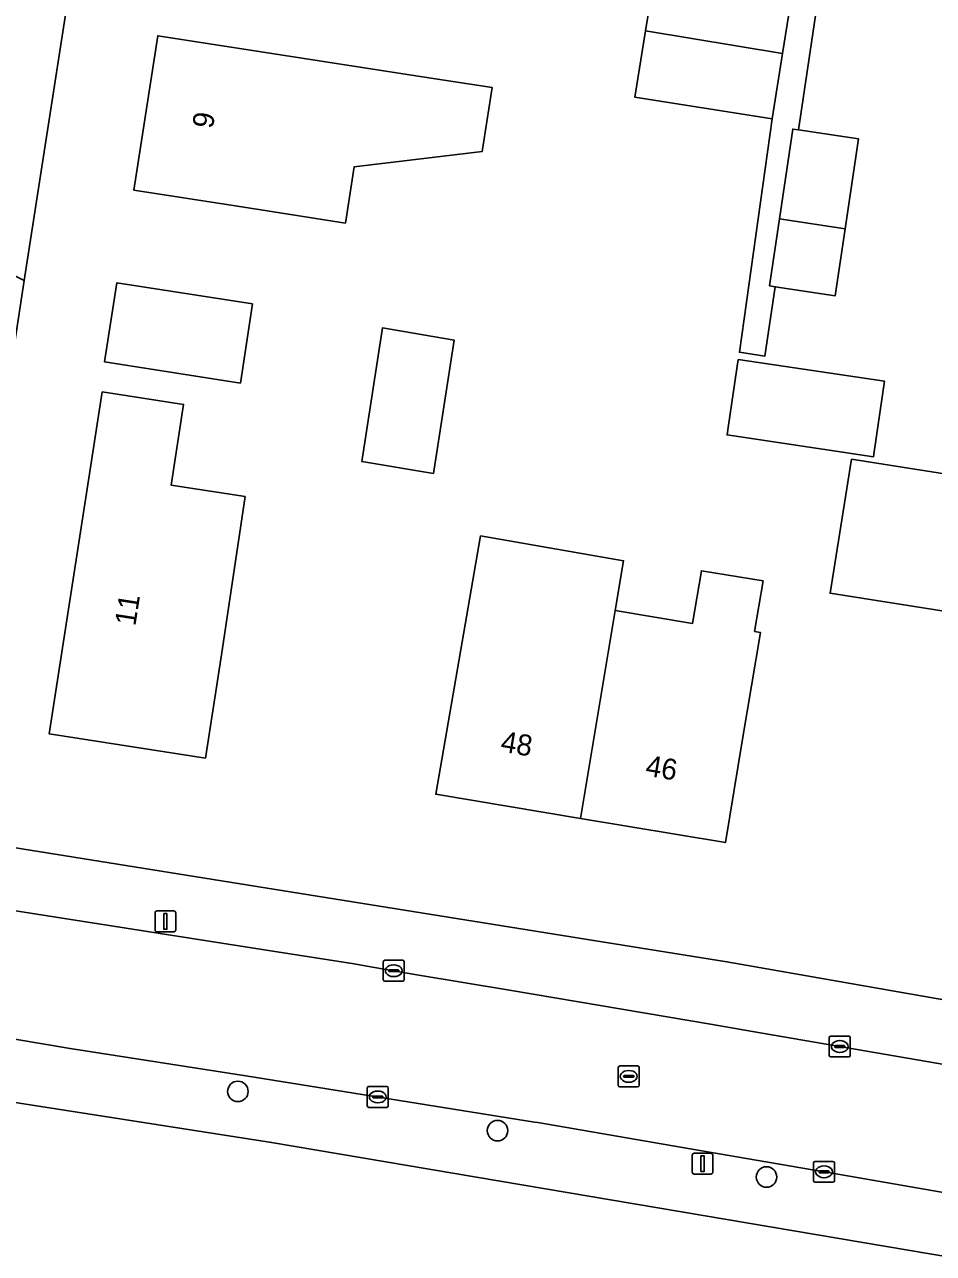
# Model space of a CAD drawing. Extents: x 161483 to 162250, y 379484 to 380833.
# Drawn here: x 161752.7 to 161796.1, y 380426 to 380484.6 of the extents above; entities that cross this region are included whole.
import ezdxf

# ---------------------------------------------------------------- set-up
doc = ezdxf.new("R2010")
doc.units = 0
for name, color, linetype in [('IMGEO_Boom', 7, 'Continuous'), ('IMGEO_Erf', 7, 'Continuous'), ('IMGEO_Kolk', 7, 'Continuous'), ('IMGEO_Lichtmast', 7, 'Continuous'), ('IMGEO_Pand', 7, 'Continuous'), ('IMGEO_Pand_nummerreeks', 7, 'Continuous'), ('IMGEO_Rijbaan_lokaal_open', 7, 'Continuous'), ('IMGEO_Rioolput', 7, 'Continuous'), ('IMGEO_Voetpad_open', 7, 'Continuous')]:
    doc.layers.add(name, color=color, linetype=linetype)

msp = doc.modelspace()

# ---------------------------------------------------------------- linework, layer by layer
at = {"layer": 'IMGEO_Boom'}
for centre in [(161762.901, 380433.704), (161775.304, 380431.831), (161788.154, 380429.617)]:
    msp.add_circle(centre, 0.489, dxfattribs=at)
at = {"layer": 'IMGEO_Erf'}
for points in [[(161759.811, 380518.166), (161759.08, 380513.468), (161758.238, 380508.054), (161756.985, 380500), (161755.69, 380491.68), (161754.766, 380485.737), (161752.696, 380472.423), (161752.305, 380469.908), (161748.912, 380448.084)], [(161790.59, 380485.718), (161789.683, 380479.612), (161792.552, 380479.186), (161791.914, 380474.894), (161791.438, 380471.695), (161788.57, 380472.122), (161788.079, 380468.816), (161786.854, 380468.998), (161788.421, 380480.14), (161781.862, 380481.172), (161782.371, 380484.342), (161782.89, 380487.57)], [(162078.957, 380365.04), (162051.567, 380370.414), (162025.006, 380376.148), (162000, 380382.025), (161995.099, 380383.252), (161959.315, 380392.214), (161910.21, 380403.651), (161910.18, 380403.657), (161870.617, 380411.917), (161833.133, 380419.277), (161827.383, 380420.325), (161803.575, 380424.662), (161764.511, 380431.266), (161690.732, 380442.772), (161684.352, 380443.733), (161658.891, 380447.568)], [(161750.476, 380445.616), (161750.477, 380445.615), (161786.262, 380439.895), (161813.525, 380435.115)]]:
    msp.add_lwpolyline(points, dxfattribs=at)
for points in [[(161775.048, 380481.631), (161774.576, 380478.583), (161768.451, 380477.845), (161768.036, 380475.165), (161762.874, 380475.965), (161757.933, 380476.731), (161759.076, 380484.106), (161764.018, 380483.34), (161771.607, 380482.164)], [(161763.606, 380471.314), (161763.02, 380467.528), (161756.532, 380468.534), (161757.117, 380472.312)], [(161772.24, 380463.205), (161768.819, 380463.785), (161769.805, 380470.16), (161773.227, 380469.58)], [(161793.791, 380467.611), (161793.29, 380464.235), (161793.256, 380464.009), (161786.267, 380465.047), (161786.336, 380465.513), (161786.802, 380468.65)], [(161761.355, 380449.614), (161753.888, 380450.771), (161755.844, 380463.393), (161756.42, 380467.107), (161760.304, 380466.506), (161759.708, 380462.652), (161763.246, 380462.105), (161762.121, 380454.556)], [(161798.772, 380462.855), (161797.744, 380456.457), (161791.185, 380457.489), (161792.213, 380463.887)], [(161787.986, 380458.078), (161787.586, 380455.67), (161787.859, 380455.624), (161787.012, 380450.525), (161786.193, 380445.592), (161779.273, 380446.742), (161772.35, 380447.892), (161774.492, 380460.227), (161781.326, 380459.041), (161780.921, 380456.663), (161784.623, 380456.048), (161785.041, 380458.567)]]:
    msp.add_lwpolyline(points, close=True, dxfattribs=at)
at = {"layer": 'IMGEO_Kolk'}
for p, q in [((161769.845, 380439.041), (161769.845, 380439.893)), ((161769.92, 380439.967), (161770.772, 380439.967)), ((161770.333, 380439.747), (161770.358, 380439.747)), ((161770.846, 380439.893), (161770.846, 380439.041)), ((161770.104, 380439.461), (161770.104, 380439.473)), ((161770.542, 380439.424), (161770.144, 380439.424)), ((161770.147, 380439.51), (161770.545, 380439.51)), ((161770.356, 380439.187), (161770.331, 380439.187)), ((161770.588, 380439.473), (161770.588, 380439.461)), ((161770.772, 380438.967), (161769.92, 380438.967)), ((161791.151, 380435.422), (161791.151, 380436.274)), ((161791.226, 380436.348), (161792.078, 380436.348)), ((161791.639, 380436.128), (161791.664, 380436.128)), ((161792.152, 380436.274), (161792.152, 380435.422)), ((161791.41, 380435.842), (161791.41, 380435.854)), ((161791.848, 380435.805), (161791.45, 380435.805)), ((161791.453, 380435.891), (161791.851, 380435.891)), ((161791.662, 380435.568), (161791.637, 380435.568)), ((161791.894, 380435.854), (161791.894, 380435.842)), ((161792.078, 380435.348), (161791.226, 380435.348)), ((161769.081, 380433.014), (161769.081, 380433.866)), ((161769.156, 380433.94), (161770.008, 380433.94)), ((161770.082, 380433.866), (161770.082, 380433.014)), ((161769.34, 380433.434), (161769.34, 380433.446)), ((161769.778, 380433.397), (161769.38, 380433.397)), ((161769.383, 380433.483), (161769.781, 380433.483)), ((161769.569, 380433.72), (161769.594, 380433.72)), ((161769.824, 380433.446), (161769.824, 380433.434)), ((161770.008, 380432.94), (161769.156, 380432.94)), ((161769.592, 380433.16), (161769.567, 380433.16)), ((161790.399, 380429.439), (161790.399, 380430.291)), ((161790.474, 380430.365), (161791.326, 380430.365)), ((161791.4, 380430.291), (161791.4, 380429.439)), ((161790.658, 380429.859), (161790.658, 380429.871)), ((161791.096, 380429.822), (161790.698, 380429.822)), ((161790.701, 380429.908), (161791.099, 380429.908)), ((161790.887, 380430.145), (161790.912, 380430.145)), ((161791.142, 380429.871), (161791.142, 380429.859)), ((161791.326, 380429.365), (161790.474, 380429.365)), ((161790.91, 380429.585), (161790.885, 380429.585))]:
    msp.add_line(p, q, dxfattribs=at)
for points in [[(161769.845, 380439.041), (161769.845, 380439.893)], [(161769.92, 380439.967), (161770.772, 380439.967)], [(161770.846, 380439.893), (161770.846, 380439.041)], [(161770.772, 380438.967), (161769.92, 380438.967)], [(161791.151, 380435.422), (161791.151, 380436.274)], [(161791.226, 380436.348), (161792.078, 380436.348)], [(161792.152, 380436.274), (161792.152, 380435.422)], [(161792.078, 380435.348), (161791.226, 380435.348)], [(161769.081, 380433.014), (161769.081, 380433.866)], [(161769.156, 380433.94), (161770.008, 380433.94)], [(161770.082, 380433.866), (161770.082, 380433.014)], [(161770.008, 380432.94), (161769.156, 380432.94)], [(161790.399, 380429.439), (161790.399, 380430.291)], [(161790.474, 380430.365), (161791.326, 380430.365)], [(161791.4, 380430.291), (161791.4, 380429.439)], [(161791.326, 380429.365), (161790.474, 380429.365)]]:
    msp.add_lwpolyline(points, dxfattribs=at)
for centre, radius, start, end in [((161769.922, 380439.891), 0.0765, 91.55205, 178.44795), ((161769.922, 380439.891), 0.0765, 91.55205, 178.44795), ((161770.77, 380439.891), 0.0765, 1.55205, 88.44795), ((161770.77, 380439.891), 0.0765, 1.55205, 88.44795), ((161770.144, 380439.47), 0.0403, 85.87752, 175.75265), ((161770.141, 380439.46), 0.0366, 178.93798, 274.71019), ((161770.545, 380439.467), 0.043, 264.86636, 352.45326), ((161770.549, 380439.472), 0.0386, 1.73085, 96.63898), ((161769.922, 380439.043), 0.0765, 181.55205, 268.44795), ((161769.922, 380439.043), 0.0765, 181.55205, 268.44795), ((161770.77, 380439.043), 0.0765, 271.55205, 358.44795), ((161770.77, 380439.043), 0.0765, 271.55205, 358.44795), ((161791.228, 380436.272), 0.0765, 91.55205, 178.44795), ((161791.228, 380436.272), 0.0765, 91.55205, 178.44795), ((161792.076, 380436.272), 0.0765, 1.55205, 88.44795), ((161792.076, 380436.272), 0.0765, 1.55205, 88.44795), ((161791.45, 380435.851), 0.0403, 85.87752, 175.75265), ((161791.447, 380435.841), 0.0366, 178.93798, 274.71019), ((161791.851, 380435.848), 0.043, 264.86636, 352.45326), ((161791.855, 380435.853), 0.0386, 1.73085, 96.63898), ((161791.228, 380435.424), 0.0765, 181.55205, 268.44795), ((161791.228, 380435.424), 0.0765, 181.55205, 268.44795), ((161792.076, 380435.424), 0.0765, 271.55205, 358.44795), ((161792.076, 380435.424), 0.0765, 271.55205, 358.44795), ((161769.158, 380433.864), 0.0765, 91.55205, 178.44795), ((161769.158, 380433.864), 0.0765, 91.55205, 178.44795), ((161770.006, 380433.864), 0.0765, 1.55205, 88.44795), ((161770.006, 380433.864), 0.0765, 1.55205, 88.44795), ((161769.38, 380433.443), 0.0403, 85.87752, 175.75265), ((161769.377, 380433.433), 0.0366, 178.93798, 274.71019), ((161769.781, 380433.44), 0.043, 264.86636, 352.45326), ((161769.785, 380433.445), 0.0386, 1.73085, 96.63898), ((161769.158, 380433.016), 0.0765, 181.55205, 268.44795), ((161769.158, 380433.016), 0.0765, 181.55205, 268.44795), ((161770.006, 380433.016), 0.0765, 271.55205, 358.44795), ((161770.006, 380433.016), 0.0765, 271.55205, 358.44795), ((161790.476, 380430.289), 0.0765, 91.55205, 178.44795), ((161790.476, 380430.289), 0.0765, 91.55205, 178.44795), ((161791.324, 380430.289), 0.0765, 1.55205, 88.44795), ((161791.324, 380430.289), 0.0765, 1.55205, 88.44795), ((161790.698, 380429.868), 0.0403, 85.87752, 175.75265), ((161790.695, 380429.858), 0.0366, 178.93798, 274.71019), ((161791.099, 380429.865), 0.043, 264.86636, 352.45326), ((161791.103, 380429.87), 0.0386, 1.73085, 96.63898), ((161790.476, 380429.441), 0.0765, 181.55205, 268.44795), ((161790.476, 380429.441), 0.0765, 181.55205, 268.44795), ((161791.324, 380429.441), 0.0765, 271.55205, 358.44795), ((161791.324, 380429.441), 0.0765, 271.55205, 358.44795)]:
    msp.add_arc(centre, radius, start, end, dxfattribs=at)
for centre, major_axis, ratio, start_param, end_param in [((161770.332, 380439.467), (-0.387, 0.002), 0.722429, 4.712389, 7.853982), ((161770.357, 380439.467), (-0.39, 0.002), 0.717154, 1.570796, 4.712389), ((161791.638, 380435.848), (-0.387, 0.002), 0.722429, 4.712389, 7.853982), ((161791.663, 380435.848), (-0.39, 0.002), 0.717154, 1.570796, 4.712389), ((161769.568, 380433.44), (-0.387, 0.002), 0.722429, 4.712389, 7.853982), ((161769.593, 380433.44), (-0.39, 0.002), 0.717154, 1.570796, 4.712389), ((161790.886, 380429.865), (-0.387, 0.002), 0.722429, 4.712389, 7.853982), ((161790.911, 380429.865), (-0.39, 0.002), 0.717154, 1.570796, 4.712389)]:
    msp.add_ellipse(centre, major_axis=major_axis, ratio=ratio, start_param=start_param, end_param=end_param, dxfattribs=at)
at = {"layer": 'IMGEO_Lichtmast'}
for p, q in [((161758.941, 380441.419), (161758.941, 380442.219)), ((161758.941, 380442.219), (161758.941, 380441.419)), ((161759.041, 380442.319), (161759.831, 380442.319)), ((161759.831, 380442.319), (161759.041, 380442.319)), ((161759.931, 380442.219), (161759.931, 380441.419)), ((161759.931, 380441.419), (161759.931, 380442.219)), ((161759.831, 380441.319), (161759.041, 380441.319)), ((161759.041, 380441.319), (161759.831, 380441.319)), ((161784.601, 380429.854), (161784.601, 380430.654)), ((161784.601, 380430.654), (161784.601, 380429.854)), ((161784.701, 380430.754), (161785.491, 380430.754)), ((161785.491, 380430.754), (161784.701, 380430.754)), ((161785.591, 380430.654), (161785.591, 380429.854)), ((161785.591, 380429.854), (161785.591, 380430.654)), ((161785.491, 380429.754), (161784.701, 380429.754)), ((161784.701, 380429.754), (161785.491, 380429.754))]:
    msp.add_line(p, q, dxfattribs=at)
for points in [[(161759.361, 380442.194), (161759.511, 380442.194), (161759.511, 380441.444), (161759.361, 380441.444), (161759.361, 380442.194)], [(161785.021, 380430.629), (161785.171, 380430.629), (161785.171, 380429.879), (161785.021, 380429.879), (161785.021, 380430.629)]]:
    msp.add_lwpolyline(points, dxfattribs=at)
for centre, start, end in [((161759.041, 380442.219), 90, 180), ((161759.041, 380442.219), 90, 180), ((161759.831, 380442.219), 0, 90), ((161759.831, 380442.219), 360, 90), ((161759.041, 380441.419), 180, 270), ((161759.041, 380441.419), 180, 270), ((161759.831, 380441.419), 270, 0), ((161759.831, 380441.419), 270, 0), ((161784.701, 380430.654), 90, 180), ((161784.701, 380430.654), 90, 180), ((161785.491, 380430.654), 0, 90), ((161785.491, 380430.654), 360, 90), ((161784.701, 380429.854), 180, 270), ((161784.701, 380429.854), 180, 270), ((161785.491, 380429.854), 270, 0), ((161785.491, 380429.854), 270, 0)]:
    msp.add_arc(centre, 0.1, start, end, dxfattribs=at)
at = {"layer": 'IMGEO_Pand'}
for points in [[(161789.449, 380486.538), (161788.971, 380486.613), (161782.89, 380487.57), (161782.371, 380484.342), (161788.922, 380483.26)], [(161788.922, 380483.26), (161782.371, 380484.342), (161781.862, 380481.172), (161788.421, 380480.14)], [(161764.018, 380483.34), (161759.076, 380484.106), (161757.933, 380476.731), (161762.874, 380475.965), (161768.036, 380475.165), (161768.451, 380477.845), (161774.576, 380478.583), (161775.048, 380481.631), (161771.607, 380482.164)], [(161789.683, 380479.612), (161789.409, 380479.653), (161788.772, 380475.374), (161791.914, 380474.894), (161792.552, 380479.186)], [(161791.914, 380474.894), (161788.772, 380475.374), (161788.295, 380472.163), (161788.57, 380472.122), (161791.438, 380471.695)], [(161763.606, 380471.314), (161757.117, 380472.312), (161756.532, 380468.534), (161763.02, 380467.528)], [(161772.24, 380463.205), (161773.227, 380469.58), (161769.805, 380470.16), (161768.819, 380463.785)], [(161786.336, 380465.513), (161786.267, 380465.047), (161793.256, 380464.009), (161793.29, 380464.235), (161793.791, 380467.611), (161786.802, 380468.65)], [(161761.355, 380449.614), (161762.121, 380454.556), (161763.246, 380462.105), (161759.708, 380462.652), (161760.304, 380466.506), (161756.42, 380467.107), (161755.844, 380463.393), (161753.888, 380450.771)], [(161797.744, 380456.457), (161798.772, 380462.855), (161792.213, 380463.887), (161791.185, 380457.489)], [(161779.273, 380446.742), (161780.921, 380456.663), (161781.326, 380459.041), (161774.492, 380460.227), (161772.35, 380447.892)], [(161779.273, 380446.742), (161786.193, 380445.592), (161787.012, 380450.525), (161787.859, 380455.624), (161787.586, 380455.67), (161787.986, 380458.078), (161785.041, 380458.567), (161784.623, 380456.048), (161780.921, 380456.663)]]:
    msp.add_lwpolyline(points, close=True, dxfattribs=at)
at = {"layer": 'IMGEO_Rijbaan_lokaal_open'}
msp.add_lwpolyline([(161744.785, 380437.458), (161754.881, 380435.751), (161763.28, 380434.453), (161777.074, 380432.24), (161777.227, 380432.215), (161784.503, 380430.965), (161792.014, 380429.675), (161804.301, 380427.547), (161810.928, 380426.326), (161812.021, 380432.261), (161811.738, 380432.305), (161800.051, 380434.4), (161795.804, 380435.133), (161787.48, 380436.57), (161785.575, 380436.899), (161775.879, 380438.531), (161771.448, 380439.277), (161769.059, 380439.687), (161768.452, 380439.791), (161764.573, 380440.4), (161751.68, 380442.423)], dxfattribs=at)
at = {"layer": 'IMGEO_Rioolput'}
for p, q in [((161781.068, 380433.996), (161781.068, 380434.848)), ((161781.143, 380434.922), (161781.995, 380434.922)), ((161781.327, 380434.416), (161781.327, 380434.428)), ((161781.765, 380434.379), (161781.367, 380434.379)), ((161781.37, 380434.465), (161781.768, 380434.465)), ((161781.556, 380434.702), (161781.581, 380434.702)), ((161781.811, 380434.428), (161781.811, 380434.416)), ((161782.069, 380434.848), (161782.069, 380433.996)), ((161781.995, 380433.922), (161781.143, 380433.922)), ((161781.579, 380434.142), (161781.554, 380434.142))]:
    msp.add_line(p, q, dxfattribs=at)
for points in [[(161781.068, 380433.996), (161781.068, 380434.848)], [(161781.143, 380434.922), (161781.995, 380434.922)], [(161782.069, 380434.848), (161782.069, 380433.996)], [(161781.995, 380433.922), (161781.143, 380433.922)]]:
    msp.add_lwpolyline(points, dxfattribs=at)
for centre, radius, start, end in [((161781.145, 380434.846), 0.0765, 91.55205, 178.44795), ((161781.145, 380434.846), 0.0765, 91.55205, 178.44795), ((161781.367, 380434.425), 0.0403, 85.87752, 175.75265), ((161781.364, 380434.415), 0.0366, 178.93798, 274.71019), ((161781.768, 380434.422), 0.043, 264.86636, 352.45326), ((161781.772, 380434.427), 0.0386, 1.73085, 96.63898), ((161781.993, 380434.846), 0.0765, 1.55205, 88.44795), ((161781.993, 380434.846), 0.0765, 1.55205, 88.44795), ((161781.145, 380433.998), 0.0765, 181.55205, 268.44795), ((161781.145, 380433.998), 0.0765, 181.55205, 268.44795), ((161781.993, 380433.998), 0.0765, 271.55205, 358.44795), ((161781.993, 380433.998), 0.0765, 271.55205, 358.44795)]:
    msp.add_arc(centre, radius, start, end, dxfattribs=at)
for centre, major_axis, ratio, start_param, end_param in [((161781.555, 380434.422), (-0.387, 0.002), 0.722429, 4.712389, 7.853982), ((161781.58, 380434.422), (-0.39, 0.002), 0.717154, 1.570796, 4.712389)]:
    msp.add_ellipse(centre, major_axis=major_axis, ratio=ratio, start_param=start_param, end_param=end_param, dxfattribs=at)
at = {"layer": 'IMGEO_Voetpad_open'}
for points in [[(161755.982, 380533.338), (161783.099, 380529.46), (161795.443, 380527.694), (161794.9, 380523.895), (161792.446, 380508.566), (161791.948, 380505.466), (161791.418, 380502.168), (161788.971, 380486.613), (161789.449, 380486.538), (161788.922, 380483.26), (161788.421, 380480.14), (161786.854, 380468.998), (161788.079, 380468.816), (161788.57, 380472.122), (161788.295, 380472.163), (161788.772, 380475.374), (161789.409, 380479.653), (161789.683, 380479.612), (161790.59, 380485.718), (161790.353, 380485.754), (161790.87, 380489.141), (161791.611, 380494), (161791.816, 380493.969), (161792.641, 380499.527)], [(161786.262, 380439.895), (161750.477, 380445.615), (161750.476, 380445.616), (161746.869, 380446.273)], [(161690.732, 380442.772), (161764.511, 380431.266), (161803.575, 380424.662), (161827.383, 380420.325), (161833.133, 380419.277), (161870.617, 380411.917), (161910.18, 380403.657)], [(161751.68, 380442.423), (161764.573, 380440.4), (161768.452, 380439.791), (161769.059, 380439.687), (161771.448, 380439.277), (161775.879, 380438.531), (161785.575, 380436.899), (161787.48, 380436.57), (161795.804, 380435.133), (161800.051, 380434.4), (161811.738, 380432.305), (161812.021, 380432.261), (161812.858, 380432.129)], [(161817.934, 380434.34), (161813.525, 380435.115), (161786.262, 380439.895)], [(161824.261, 380423.937), (161815.614, 380425.462), (161810.928, 380426.326), (161804.301, 380427.547), (161792.014, 380429.675), (161784.503, 380430.965), (161777.227, 380432.215), (161777.074, 380432.24), (161763.28, 380434.453), (161754.881, 380435.751), (161744.785, 380437.458)]]:
    msp.add_lwpolyline(points, dxfattribs=at)
msp.add_lwpolyline([(161750.339, 380473.597), (161752.696, 380472.423), (161754.766, 380485.737), (161752.178, 380485.804), (161750.589, 380475.219)], close=True, dxfattribs=at)

# ---------------------------------------------------------------- texts
at = {"layer": 'IMGEO_Pand_nummerreeks'}
for s, rotation, p in [('9', 81.18812, (161761.703, 380479.644)), ('11', 81.19108, (161758.001, 380455.895)), ('48', 350.56654, (161775.411, 380449.938)), ('46', 350.56654, (161782.33, 380448.788))]:
    msp.add_text(s, height=1, rotation=rotation, dxfattribs=at).set_placement(p)

doc.saveas('drawing.dxf')
